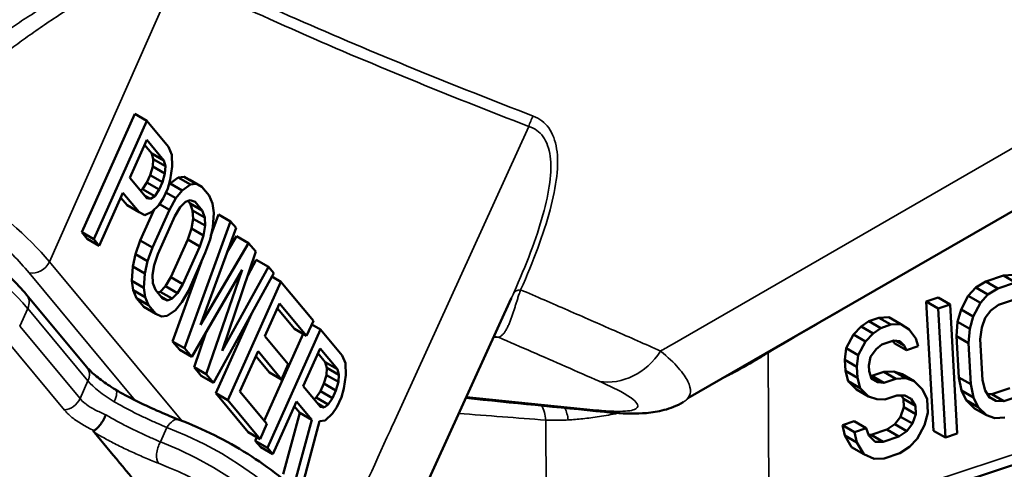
# Model space of a CAD drawing. Header units: millimetres. Extents: x 0 to 14369, y -869 to 2970.
# Tile 517 of 656: x 3696 to 3725, y 1396 to 1410. Entities that reach past the tile are written whole.
import ezdxf

# ---------------------------------------------------------------- set-up
doc = ezdxf.new("R2010")
doc.units = ezdxf.units.MM
doc.header["$LTSCALE"] = 10
doc.layers.add('Sichtbar (ISO)', color=7, linetype='Continuous', lineweight=50)
doc.layers.add('Sichtbar schmal (ISO)', color=7, linetype='Continuous', lineweight=35)

msp = doc.modelspace()

# ---------------------------------------------------------------- linework, layer by layer
at = {"layer": 'Sichtbar (ISO)'}
for p, q in [((3749.891, 1418.113), (3715.85, 1398.491)), ((3697.465, 1403.526), (3699.079, 1407.112)), ((3699.079, 1407.112), (3699.446, 1406.901)), ((3697.831, 1403.315), (3699.446, 1406.901)), ((3699.446, 1406.901), (3700.1, 1406.115)), ((3699.437, 1406.323), (3698.922, 1405.178)), ((3699.59, 1405.912), (3699.371, 1406.175)), ((3699.956, 1405.7), (3699.437, 1406.323)), ((3700.1, 1406.115), (3700.202, 1405.875)), ((3699.637, 1405.737), (3699.59, 1405.912)), ((3699.59, 1405.912), (3699.956, 1405.7)), ((3699.623, 1405.519), (3699.637, 1405.737)), ((3699.637, 1405.737), (3700.003, 1405.526)), ((3700.202, 1405.875), (3700.208, 1405.515)), ((3699.547, 1405.257), (3699.623, 1405.519)), ((3699.623, 1405.519), (3699.989, 1405.308)), ((3700.003, 1405.526), (3699.956, 1405.7)), ((3699.989, 1405.308), (3700.003, 1405.526)), ((3700.208, 1405.515), (3700.153, 1405.111)), ((3698.922, 1405.178), (3699.441, 1404.556)), ((3699.444, 1405.029), (3699.547, 1405.257)), ((3699.547, 1405.257), (3699.913, 1405.046)), ((3699.913, 1405.046), (3699.989, 1405.308)), ((3700.148, 1405.006), (3700.395, 1405.18)), ((3700.395, 1405.18), (3700.573, 1405.201)), ((3700.395, 1405.18), (3700.761, 1404.969)), ((3700.573, 1405.201), (3700.744, 1405.114)), ((3700.573, 1405.201), (3700.939, 1404.99)), ((3699.314, 1404.832), (3699.444, 1405.029)), ((3699.444, 1405.029), (3699.81, 1404.817)), ((3699.81, 1404.817), (3699.913, 1405.046)), ((3700.077, 1404.85), (3699.94, 1404.544)), ((3700.153, 1405.111), (3700.077, 1404.85)), ((3700.107, 1404.955), (3700.148, 1405.006)), ((3700.148, 1405.006), (3700.515, 1404.794)), ((3700.515, 1404.794), (3700.761, 1404.969)), ((3700.744, 1405.114), (3701.11, 1404.903)), ((3700.761, 1404.969), (3700.939, 1404.99)), ((3700.939, 1404.99), (3701.11, 1404.903)), ((3701.11, 1404.903), (3701.328, 1404.641)), ((3698.716, 1404.721), (3697.995, 1403.118)), ((3698.841, 1404.342), (3698.65, 1404.572)), ((3699.207, 1404.131), (3698.716, 1404.721)), ((3699.249, 1404.786), (3699.314, 1404.832)), ((3699.314, 1404.832), (3699.68, 1404.621)), ((3699.368, 1404.643), (3699.557, 1404.534)), ((3699.441, 1404.556), (3699.557, 1404.534)), ((3699.557, 1404.534), (3699.68, 1404.621)), ((3699.68, 1404.621), (3699.81, 1404.817)), ((3699.94, 1404.544), (3699.809, 1404.348)), ((3700.022, 1404.728), (3700.323, 1404.555)), ((3700.124, 1404.206), (3700.323, 1404.555)), ((3700.323, 1404.555), (3700.515, 1404.794)), ((3701.328, 1404.641), (3701.43, 1404.401)), ((3698.841, 1404.342), (3699.207, 1404.131)), ((3699.809, 1404.348), (3699.59, 1404.141)), ((3699.828, 1404.377), (3700.124, 1404.206)), ((3700.452, 1404.282), (3700.287, 1404.01)), ((3700.609, 1404.445), (3700.452, 1404.282)), ((3700.76, 1404.5), (3700.609, 1404.445)), ((3700.756, 1404.394), (3700.689, 1404.474)), ((3700.83, 1404.187), (3700.756, 1404.394)), ((3700.756, 1404.394), (3701.122, 1404.183)), ((3700.903, 1404.445), (3700.76, 1404.5)), ((3701.122, 1404.183), (3700.903, 1404.445)), ((3701.43, 1404.401), (3701.47, 1404.117)), ((3699.378, 1404.043), (3699.207, 1404.131)), ((3699.242, 1403.273), (3699.665, 1404.212)), ((3699.59, 1404.141), (3699.378, 1404.043)), ((3699.608, 1403.062), (3700.124, 1404.206)), ((3700.287, 1404.01), (3699.772, 1402.865)), ((3700.844, 1403.936), (3700.83, 1404.187)), ((3700.83, 1404.187), (3701.196, 1403.976)), ((3701.196, 1403.976), (3701.122, 1404.183)), ((3701.21, 1403.725), (3701.196, 1403.976)), ((3701.386, 1403.431), (3701.616, 1404.066)), ((3701.47, 1404.117), (3701.442, 1403.681)), ((3701.616, 1404.066), (3701.982, 1403.855)), ((3700.586, 1400.007), (3701.982, 1403.855)), ((3700.795, 1403.642), (3700.844, 1403.936)), ((3700.844, 1403.936), (3701.21, 1403.725)), ((3702.146, 1403.658), (3701.073, 1400.715)), ((3701.161, 1403.43), (3701.21, 1403.725)), ((3701.442, 1403.681), (3701.359, 1403.31)), ((3701.982, 1403.855), (3702.146, 1403.658)), ((3697.629, 1403.33), (3697.465, 1403.526)), ((3697.465, 1403.526), (3697.831, 1403.315)), ((3700.685, 1403.304), (3700.795, 1403.642)), ((3700.795, 1403.642), (3701.161, 1403.43)), ((3701.051, 1403.092), (3701.161, 1403.43)), ((3701.881, 1402.931), (3702.162, 1403.411)), ((3702.162, 1403.411), (3702.528, 1403.199)), ((3697.629, 1403.33), (3697.995, 1403.118)), ((3697.995, 1403.118), (3697.831, 1403.315)), ((3699.098, 1402.859), (3699.242, 1403.273)), ((3699.242, 1403.273), (3699.608, 1403.062)), ((3699.464, 1402.647), (3699.608, 1403.062)), ((3700.17, 1402.159), (3700.685, 1403.304)), ((3700.536, 1401.948), (3701.051, 1403.092)), ((3700.685, 1403.304), (3701.051, 1403.092)), ((3701.073, 1400.715), (3702.528, 1403.199)), ((3701.359, 1403.31), (3701.215, 1402.896)), ((3702.528, 1403.199), (3702.746, 1402.937)), ((3699.015, 1402.488), (3699.098, 1402.859)), ((3699.098, 1402.859), (3699.464, 1402.647)), ((3699.772, 1402.865), (3699.662, 1402.527)), ((3701.215, 1402.896), (3700.7, 1401.751)), ((3702.746, 1402.937), (3701.728, 1399.929)), ((3698.987, 1402.052), (3699.015, 1402.488)), ((3699.015, 1402.488), (3699.381, 1402.277)), ((3699.381, 1402.277), (3699.464, 1402.647)), ((3699.662, 1402.527), (3699.613, 1402.233)), ((3700.22, 1400.218), (3701.098, 1402.636)), ((3701.728, 1399.929), (3703.128, 1402.479)), ((3702.503, 1402.217), (3702.762, 1402.69)), ((3702.762, 1402.69), (3703.128, 1402.479)), ((3703.128, 1402.479), (3703.292, 1402.282)), ((3699.353, 1401.84), (3699.381, 1402.277)), ((3699.613, 1402.233), (3699.627, 1401.982)), ((3700.005, 1401.887), (3700.17, 1402.159)), ((3700.17, 1402.159), (3700.536, 1401.948)), ((3702.328, 1402.382), (3700.805, 1399.745)), ((3701.241, 1399.22), (3702.328, 1402.382)), ((3703.292, 1402.282), (3701.459, 1398.958)), ((3703.235, 1402.179), (3703.51, 1402.02)), ((3724.884, 1402.031), (3725.425, 1402.213)), ((3725.425, 1402.213), (3725.73, 1402.232)), ((3725.425, 1402.213), (3725.79, 1402.003)), ((3699.027, 1401.768), (3698.987, 1402.052)), ((3698.987, 1402.052), (3699.353, 1401.84)), ((3699.627, 1401.982), (3699.701, 1401.775)), ((3699.848, 1401.723), (3700.005, 1401.887)), ((3700.005, 1401.887), (3700.371, 1401.676)), ((3700.371, 1401.676), (3700.536, 1401.948)), ((3701.896, 1398.434), (3703.51, 1402.02)), ((3703.51, 1402.02), (3704.492, 1400.841)), ((3724.589, 1401.846), (3724.884, 1402.031)), ((3724.884, 1402.031), (3725.249, 1401.82)), ((3725.249, 1401.82), (3725.79, 1402.003)), ((3695.793, 1401.632), (3697.622, 1399.436)), ((3699.129, 1401.528), (3699.027, 1401.768)), ((3699.027, 1401.768), (3699.393, 1401.557)), ((3699.393, 1401.557), (3699.353, 1401.84)), ((3699.495, 1401.317), (3699.393, 1401.557)), ((3699.701, 1401.775), (3699.92, 1401.513)), ((3699.768, 1401.695), (3699.848, 1401.723)), ((3699.848, 1401.723), (3700.214, 1401.512)), ((3699.875, 1401.567), (3700.063, 1401.458)), ((3700.214, 1401.512), (3700.371, 1401.676)), ((3700.7, 1401.751), (3700.501, 1401.403)), ((3724.136, 1401.184), (3724.358, 1401.598)), ((3724.358, 1401.598), (3724.589, 1401.846)), ((3724.358, 1401.598), (3724.723, 1401.388)), ((3724.589, 1401.846), (3724.954, 1401.635)), ((3724.723, 1401.388), (3724.954, 1401.635)), ((3724.954, 1401.635), (3725.249, 1401.82)), ((3699.348, 1401.266), (3699.129, 1401.528)), ((3699.129, 1401.528), (3699.495, 1401.317)), ((3699.348, 1401.266), (3699.714, 1401.055)), ((3699.714, 1401.055), (3699.495, 1401.317)), ((3699.92, 1401.513), (3700.063, 1401.458)), ((3700.063, 1401.458), (3700.214, 1401.512)), ((3700.501, 1401.403), (3700.309, 1401.163)), ((3703.468, 1401.366), (3703.021, 1400.374)), ((3704.286, 1400.383), (3703.468, 1401.366)), ((3706.521, 1392.816), (3710.49, 1401.513)), ((3723.083, 1401.422), (3723.443, 1401.543)), ((3723.299, 1397.51), (3723.083, 1401.422)), ((3723.083, 1401.422), (3723.448, 1401.211)), ((3723.443, 1401.543), (3723.808, 1401.333)), ((3723.448, 1401.211), (3723.808, 1401.333)), ((3723.808, 1401.333), (3724.024, 1397.421)), ((3724.501, 1400.973), (3724.723, 1401.388)), ((3725.277, 1401.321), (3725.041, 1401.156)), ((3725.817, 1401.503), (3725.277, 1401.321)), ((3699.884, 1400.967), (3699.714, 1401.055)), ((3700.062, 1400.989), (3699.884, 1400.967)), ((3700.309, 1401.163), (3700.062, 1400.989)), ((3701.53, 1398.646), (3702.611, 1401.047)), ((3703.92, 1400.595), (3703.401, 1401.218)), ((3723.664, 1397.299), (3723.448, 1401.211)), ((3724.034, 1400.811), (3724.136, 1401.184)), ((3724.136, 1401.184), (3724.501, 1400.973)), ((3724.399, 1400.6), (3724.501, 1400.973)), ((3725.041, 1401.156), (3724.87, 1400.929)), ((3704.492, 1400.841), (3704.286, 1400.383)), ((3704.444, 1400.733), (3704.71, 1400.579)), ((3713.186, 1400.734), (3713.186, 1400.734)), ((3720.875, 1400.421), (3721.106, 1400.668)), ((3721.106, 1400.668), (3721.342, 1400.833)), ((3721.106, 1400.668), (3721.471, 1400.458)), ((3721.342, 1400.833), (3721.642, 1400.934)), ((3721.342, 1400.833), (3721.707, 1400.622)), ((3721.642, 1400.934), (3721.947, 1400.953)), ((3721.642, 1400.934), (3722.007, 1400.724)), ((3721.707, 1400.622), (3722.007, 1400.724)), ((3721.947, 1400.953), (3722.312, 1400.742)), ((3722.007, 1400.724), (3722.312, 1400.742)), ((3722.312, 1400.742), (3722.566, 1400.573)), ((3723.997, 1400.374), (3724.034, 1400.811)), ((3724.034, 1400.811), (3724.399, 1400.6)), ((3724.87, 1400.929), (3724.764, 1400.639)), ((3700.875, 1399.432), (3701.244, 1400.506)), ((3703.003, 1397.81), (3704.187, 1400.441)), ((3703.021, 1400.374), (3703.73, 1399.522)), ((3703.096, 1396.993), (3704.71, 1400.579)), ((3703.92, 1400.595), (3704.286, 1400.383)), ((3704.71, 1400.579), (3705.365, 1399.793)), ((3718.13, 1393.972), (3737.82, 1400.459)), ((3720.653, 1400.007), (3720.875, 1400.421)), ((3720.875, 1400.421), (3721.24, 1400.21)), ((3721.24, 1400.21), (3721.471, 1400.458)), ((3721.471, 1400.458), (3721.707, 1400.622)), ((3722.566, 1400.573), (3722.764, 1400.301)), ((3724.066, 1399.126), (3723.997, 1400.374)), ((3723.997, 1400.374), (3724.362, 1400.164)), ((3724.362, 1400.164), (3724.399, 1400.6)), ((3724.764, 1400.639), (3724.722, 1400.285)), ((3700.439, 1399.956), (3700.22, 1400.218)), ((3700.22, 1400.218), (3700.586, 1400.007)), ((3721.018, 1399.796), (3721.24, 1400.21)), ((3721.734, 1400.123), (3721.559, 1399.979)), ((3722.094, 1400.245), (3721.734, 1400.123)), ((3722.113, 1400.161), (3722.076, 1400.238)), ((3722.279, 1400.222), (3722.094, 1400.245)), ((3722.113, 1400.161), (3722.478, 1399.95)), ((3722.167, 1400.236), (3722.408, 1400.096)), ((3722.408, 1400.096), (3722.279, 1400.222)), ((3722.478, 1399.95), (3722.408, 1400.096)), ((3722.838, 1400.072), (3722.478, 1399.95)), ((3722.764, 1400.301), (3722.838, 1400.072)), ((3724.431, 1398.915), (3724.362, 1400.164)), ((3724.722, 1400.285), (3724.791, 1399.037)), ((3700.439, 1399.956), (3700.805, 1399.745)), ((3700.805, 1399.745), (3700.586, 1400.007)), ((3702.815, 1399.916), (3702.266, 1398.696)), ((3703.158, 1399.276), (3702.748, 1399.768)), ((3703.524, 1399.065), (3702.815, 1399.916)), ((3704.702, 1400.001), (3704.187, 1398.857)), ((3704.855, 1399.59), (3704.636, 1399.853)), ((3705.221, 1399.379), (3704.702, 1400.001)), ((3705.365, 1399.793), (3705.467, 1399.553)), ((3720.612, 1399.653), (3720.653, 1400.007)), ((3720.653, 1400.007), (3721.018, 1399.796)), ((3720.977, 1399.443), (3721.018, 1399.796)), ((3721.559, 1399.979), (3721.388, 1399.751)), ((3703.73, 1399.522), (3703.524, 1399.065)), ((3704.902, 1399.415), (3704.855, 1399.59)), ((3704.855, 1399.59), (3705.221, 1399.379)), ((3705.467, 1399.553), (3705.473, 1399.193)), ((3720.63, 1399.32), (3720.612, 1399.653)), ((3720.612, 1399.653), (3720.977, 1399.443)), ((3721.388, 1399.751), (3721.341, 1399.481)), ((3721.341, 1399.481), (3721.351, 1399.315)), ((3701.093, 1399.17), (3700.875, 1399.432)), ((3700.875, 1399.432), (3701.241, 1399.22)), ((3701.093, 1399.17), (3701.459, 1398.958)), ((3701.459, 1398.958), (3701.241, 1399.22)), ((3703.158, 1399.276), (3703.524, 1399.065)), ((3704.812, 1398.936), (3704.888, 1399.197)), ((3704.888, 1399.197), (3704.902, 1399.415)), ((3704.888, 1399.197), (3705.254, 1398.986)), ((3704.902, 1399.415), (3705.268, 1399.204)), ((3705.268, 1399.204), (3705.221, 1399.379)), ((3705.254, 1398.986), (3705.268, 1399.204)), ((3705.473, 1399.193), (3705.418, 1398.789)), ((3720.709, 1399.008), (3720.63, 1399.32)), ((3720.63, 1399.32), (3720.995, 1399.11)), ((3720.995, 1399.11), (3720.977, 1399.443)), ((3721.351, 1399.315), (3721.424, 1399.085)), ((3721.396, 1399.173), (3721.434, 1399.168)), ((3721.434, 1399.168), (3721.794, 1399.29)), ((3721.434, 1399.168), (3721.799, 1398.958)), ((3721.794, 1399.29), (3722.099, 1399.308)), ((3721.794, 1399.29), (3722.159, 1399.079)), ((3722.099, 1399.308), (3722.348, 1399.223)), ((3722.099, 1399.308), (3722.464, 1399.098)), ((3722.348, 1399.223), (3722.713, 1399.012)), ((3704.709, 1398.707), (3704.812, 1398.936)), ((3704.812, 1398.936), (3705.178, 1398.724)), ((3705.178, 1398.724), (3705.254, 1398.986)), ((3720.967, 1398.756), (3720.709, 1399.008)), ((3720.709, 1399.008), (3721.073, 1398.797)), ((3721.073, 1398.797), (3720.995, 1399.11)), ((3721.423, 1399.09), (3721.614, 1398.98)), ((3721.424, 1399.085), (3721.614, 1398.98)), ((3721.614, 1398.98), (3721.799, 1398.958)), ((3721.799, 1398.958), (3722.159, 1399.079)), ((3722.159, 1399.079), (3722.464, 1399.098)), ((3722.464, 1399.098), (3722.713, 1399.012)), ((3722.713, 1399.012), (3722.972, 1398.761)), ((3724.149, 1398.73), (3724.066, 1399.126)), ((3724.066, 1399.126), (3724.431, 1398.915)), ((3724.514, 1398.519), (3724.431, 1398.915)), ((3724.791, 1399.037), (3724.87, 1398.724)), ((3702.512, 1397.467), (3701.53, 1398.646)), ((3701.53, 1398.646), (3701.896, 1398.434)), ((3702.266, 1398.696), (3703.084, 1397.713)), ((3704.187, 1398.857), (3704.705, 1398.234)), ((3704.579, 1398.511), (3704.709, 1398.707)), ((3704.709, 1398.707), (3705.075, 1398.495)), ((3705.075, 1398.495), (3705.178, 1398.724)), ((3705.418, 1398.789), (3705.342, 1398.528)), ((3720.967, 1398.756), (3721.332, 1398.546)), ((3721.332, 1398.546), (3721.073, 1398.797)), ((3722.186, 1398.58), (3721.826, 1398.458)), ((3722.431, 1398.578), (3722.186, 1398.58)), ((3722.389, 1398.474), (3722.322, 1398.579)), ((3722.62, 1398.473), (3722.431, 1398.578)), ((3722.972, 1398.761), (3723.11, 1398.469)), ((3724.288, 1398.438), (3724.149, 1398.73)), ((3724.149, 1398.73), (3724.514, 1398.519)), ((3724.87, 1398.724), (3725.003, 1398.515)), ((3724.937, 1398.62), (3725.073, 1398.618)), ((3725.073, 1398.618), (3725.613, 1398.801)), ((3725.073, 1398.618), (3725.438, 1398.408)), ((3725.438, 1398.408), (3725.978, 1398.591)), ((3702.878, 1397.255), (3701.896, 1398.434)), ((3703.981, 1398.399), (3703.26, 1396.797)), ((3704.445, 1397.842), (3703.981, 1398.399)), ((3704.514, 1398.465), (3704.579, 1398.511)), ((3704.579, 1398.511), (3704.945, 1398.299)), ((3704.633, 1398.321), (3704.822, 1398.212)), ((3704.822, 1398.212), (3704.945, 1398.299)), ((3704.945, 1398.299), (3705.075, 1398.495)), ((3705.342, 1398.528), (3705.205, 1398.223)), ((3721.581, 1398.46), (3721.332, 1398.546)), ((3721.826, 1398.458), (3721.581, 1398.46)), ((3722.403, 1398.224), (3722.389, 1398.474)), ((3722.389, 1398.474), (3722.754, 1398.263)), ((3722.754, 1398.263), (3722.62, 1398.473)), ((3723.11, 1398.469), (3723.133, 1398.052)), ((3724.546, 1398.186), (3724.288, 1398.438)), ((3724.288, 1398.438), (3724.652, 1398.227)), ((3724.652, 1398.227), (3724.514, 1398.519)), ((3725, 1398.521), (3725.193, 1398.41)), ((3725.003, 1398.515), (3725.193, 1398.41)), ((3725.193, 1398.41), (3725.438, 1398.408)), ((3703.576, 1396.189), (3704.079, 1398.053)), ((3704.079, 1398.053), (3703.914, 1398.251)), ((3704.079, 1398.053), (3704.445, 1397.842)), ((3704.705, 1398.234), (3704.822, 1398.212)), ((3705.074, 1398.027), (3704.855, 1397.82)), ((3705.205, 1398.223), (3705.074, 1398.027)), ((3713.324, 1398.078), (3713.323, 1398.078)), ((3722.297, 1397.934), (3722.403, 1398.224)), ((3722.403, 1398.224), (3722.768, 1398.014)), ((3722.662, 1397.724), (3722.768, 1398.014)), ((3722.768, 1398.014), (3722.754, 1398.263)), ((3723.133, 1398.052), (3723.031, 1397.679)), ((3724.546, 1398.186), (3724.911, 1397.975)), ((3724.911, 1397.975), (3724.652, 1398.227)), ((3725.16, 1397.89), (3724.911, 1397.975)), ((3703.084, 1397.713), (3702.878, 1397.255)), ((3703.942, 1395.978), (3704.445, 1397.842)), ((3704.677, 1397.798), (3704.133, 1395.748)), ((3704.855, 1397.82), (3704.677, 1397.798)), ((3720.537, 1397.678), (3720.898, 1397.8)), ((3720.616, 1397.366), (3720.537, 1397.678)), ((3720.537, 1397.678), (3720.902, 1397.468)), ((3720.898, 1397.8), (3721.262, 1397.589)), ((3721.89, 1397.542), (3722.126, 1397.707)), ((3722.126, 1397.707), (3722.297, 1397.934)), ((3722.126, 1397.707), (3722.491, 1397.496)), ((3722.297, 1397.934), (3722.662, 1397.724)), ((3722.491, 1397.496), (3722.662, 1397.724)), ((3723.031, 1397.679), (3722.809, 1397.265)), ((3725.465, 1397.909), (3725.16, 1397.89)), ((3702.512, 1397.467), (3702.878, 1397.255)), ((3720.902, 1397.468), (3721.262, 1397.589)), ((3720.981, 1397.155), (3720.902, 1397.468)), ((3721.262, 1397.589), (3721.336, 1397.36)), ((3721.33, 1397.381), (3721.41, 1397.38)), ((3721.41, 1397.38), (3721.89, 1397.542)), ((3721.41, 1397.38), (3721.775, 1397.169)), ((3721.89, 1397.542), (3722.255, 1397.332)), ((3722.255, 1397.332), (3722.491, 1397.496)), ((3723.299, 1397.51), (3723.664, 1397.299)), ((3724.024, 1397.421), (3723.664, 1397.299)), ((3702.73, 1397.204), (3702.779, 1397.312)), ((3702.894, 1397.008), (3702.73, 1397.204)), ((3702.73, 1397.204), (3703.096, 1396.993)), ((3720.819, 1397.01), (3720.616, 1397.366)), ((3720.616, 1397.366), (3720.981, 1397.155)), ((3721.184, 1396.8), (3720.981, 1397.155)), ((3721.336, 1397.36), (3721.53, 1397.171)), ((3721.53, 1397.171), (3721.775, 1397.169)), ((3721.775, 1397.169), (3722.255, 1397.332)), ((3722.809, 1397.265), (3722.578, 1397.017)), ((3702.894, 1397.008), (3703.26, 1396.797)), ((3703.26, 1396.797), (3703.096, 1396.993)), ((3720.819, 1397.01), (3721.184, 1396.8)), ((3721.498, 1396.652), (3721.184, 1396.8)), ((3722.283, 1396.832), (3721.802, 1396.67)), ((3722.578, 1397.017), (3722.283, 1396.832)), ((3721.802, 1396.67), (3721.498, 1396.652))]:
    msp.add_line(p, q, dxfattribs=at)
for centre, major_axis, ratio, start_param, end_param in [((3716.116, 1400.948), (11.999, 0.18), 0.328811, 1.953912, 1.953919), ((3716.115, 1400.949), (-9.649, -0.145), 0.328753, 5.226209, 5.226218), ((3716.145, 1398.966), (9.649, 0.145), 0.328753, 2.108524, 2.108559), ((3716.073, 1403.783), (-11.999, -0.181), 0.328828, 1.486956, 1.486963), ((3698.234, 1398.327), (0.257, 0.429), 0.330677, 0.000005, 0.00006), ((3700.243, 1397.375), (0.178, 0.467), 0.548887, 0.000001, 0.000094)]:
    msp.add_ellipse(centre, major_axis=major_axis, ratio=ratio, start_param=start_param, end_param=end_param, dxfattribs=at)
for points, knots in [([(3755.406, 1481.106), (3731.836, 1467.498), (3708.212, 1453.917), (3666.324, 1429.94), (3648.082, 1419.532), (3629.809, 1409.141)], [0, 0, 0, 0, 10.000026, 10.000026, 17.691273, 17.691273, 17.691273, 17.691273]), ([(3755.397, 1476.767), (3731.827, 1463.159), (3708.203, 1449.578), (3666.312, 1425.6), (3648.068, 1415.19), (3629.792, 1404.798)], [0, 0, 0, 0, 10.000026, 10.000026, 17.692382, 17.692382, 17.692382, 17.692382]), ([(3755.348, 1472.449), (3731.777, 1458.841), (3708.153, 1445.26), (3666.249, 1421.274), (3647.99, 1410.857), (3629.7, 1400.456)], [0, 0, 0, 0, 10.000026, 10.000026, 17.698223, 17.698223, 17.698223, 17.698223]), ([(3755.258, 1468.152), (3731.687, 1454.543), (3708.063, 1440.963), (3666.134, 1416.962), (3647.85, 1406.531), (3629.534, 1396.117)], [0, 0, 0, 0, 10.000026, 10.000026, 17.708776, 17.708776, 17.708776, 17.708776]), ([(3755.127, 1463.876), (3731.556, 1450.267), (3707.932, 1436.687), (3665.966, 1412.665), (3647.646, 1402.214), (3629.294, 1391.779)], [0, 0, 0, 0, 10.000026, 10.000026, 17.724023, 17.724023, 17.724023, 17.724023]), ([(3687.579, 1406.045), (3688.17, 1405.91), (3688.799, 1405.725), (3690.077, 1405.272), (3690.726, 1405.004), (3691.985, 1404.41), (3692.595, 1404.084), (3693.72, 1403.403), (3694.236, 1403.048), (3695.126, 1402.337), (3695.502, 1401.982), (3695.793, 1401.632)], [0, 0, 0, 0, 0.314159, 0.314159, 0.628319, 0.628319, 0.942478, 0.942478, 1.256637, 1.256637, 1.570796, 1.570796, 1.570796, 1.570796]), ([(3697.622, 1399.436), (3697.652, 1399.401), (3697.688, 1399.361), (3697.772, 1399.278), (3697.821, 1399.233), (3697.929, 1399.142), (3697.989, 1399.094), (3698.117, 1398.999), (3698.187, 1398.95), (3698.333, 1398.853), (3698.41, 1398.804), (3698.491, 1398.756)], [1.5707963, 1.5707963, 1.5707963, 1.5707963, 1.6994967, 1.6994967, 1.828197, 1.828197, 1.9568974, 1.9568974, 2.0855977, 2.0855977, 2.2142981, 2.2142981, 2.2142981, 2.2142981]), ([(3698.491, 1398.756), (3698.68, 1398.643), (3698.888, 1398.53), (3699.309, 1398.318), (3699.528, 1398.216), (3699.957, 1398.027), (3700.171, 1397.938), (3700.383, 1397.856), (3700.401, 1397.849), (3700.419, 1397.843)], [0, 0, 0, 0, 0.0706205, 0.0706205, 0.1418298, 0.1418298, 0.2157842, 0.2157842, 0.2227929, 0.2227929, 0.2227929, 0.2227929]), ([(3715.707, 1398.372), (3715.515, 1398.261), (3715.317, 1398.186), (3714.944, 1398.086), (3714.767, 1398.06), (3714.285, 1398.018), (3713.978, 1398.025), (3713.531, 1398.058), (3713.429, 1398.067), (3713.324, 1398.078)], [0, 0, 0, 0, 0.0765686, 0.0765686, 0.1562273, 0.1562273, 0.2995139, 0.2995139, 0.3404588, 0.3404588, 0.3404588, 0.3404588]), ([(3698.195, 1397.995), (3698.175, 1397.943), (3698.151, 1397.89), (3698.123, 1397.84), (3698.096, 1397.789), (3698.065, 1397.74), (3698.033, 1397.696), (3698, 1397.653), (3697.966, 1397.614), (3697.933, 1397.582), (3697.9, 1397.551), (3697.867, 1397.526), (3697.837, 1397.511)], [0, 0, 0, 0, 0.25, 0.25, 0.25, 0.5, 0.5, 0.5, 0.75, 0.75, 0.75, 1, 1, 1, 1]), ([(3705.061, 1394.569), (3704.819, 1394.859), (3704.562, 1395.136), (3704.02, 1395.663), (3703.734, 1395.913), (3703.136, 1396.383), (3702.824, 1396.603), (3702.176, 1397.011), (3701.84, 1397.2), (3701.146, 1397.546), (3700.788, 1397.702), (3700.421, 1397.842)], [4.1646174, 4.1646174, 4.1646174, 4.1646174, 4.2491062, 4.2491062, 4.3335949, 4.3335949, 4.4180837, 4.4180837, 4.5025724, 4.5025724, 4.5870611, 4.5870611, 4.5870611, 4.5870611]), ([(3697.844, 1397.461), (3697.836, 1397.47), (3697.83, 1397.481), (3697.826, 1397.494), (3697.826, 1397.498), (3697.829, 1397.505), (3697.832, 1397.508), (3697.837, 1397.511)], [0.00000099, 0.00000099, 0.00000099, 0.00000099, 0.00612282, 0.00612282, 0.00894945, 0.00894945, 0.0115932, 0.0115932, 0.0115932, 0.0115932]), ([(3700.925, 1393.762), (3700.412, 1394.378), (3699.898, 1394.995), (3698.871, 1396.228), (3698.358, 1396.844), (3697.844, 1397.461)], [0.0000013, 0.0000013, 0.0000013, 0.0000013, 0.4000008, 0.4000008, 0.7999995, 0.7999995, 0.7999995, 0.7999995])]:
    msp.add_open_spline(points, degree=3, knots=knots, dxfattribs=at)
for points in [[(3710.49, 1401.513), (3710.492, 1401.516), (3710.493, 1401.52), (3710.495, 1401.523)], [(3713.323, 1398.078), (3711.921, 1398.219), (3710.518, 1398.36), (3709.115, 1398.501)]]:
    msp.add_open_spline(points, degree=3, dxfattribs=at)
at = {"layer": 'Sichtbar schmal (ISO)'}
for p, q in [((3751.545, 1420.968), (3715.374, 1400.124)), ((3696.485, 1402.632), (3700.337, 1411.307)), ((3706.909, 1397.711), (3711.027, 1406.732)), ((3696.485, 1402.632), (3700.499, 1397.812)), ((3695.872, 1402.294), (3699.092, 1398.427)), ((3695.827, 1401.217), (3695.585, 1400.679)), ((3695.827, 1401.217), (3697.656, 1399.021)), ((3695.585, 1400.679), (3697.414, 1398.482)), ((3713.315, 1400.677), (3713.316, 1400.677)), ((3718.32, 1394.351), (3738.009, 1400.839)), ((3695.11, 1400.333), (3696.94, 1398.136)), ((3714.443, 1400.181), (3714.444, 1400.181)), ((3718.285, 1399.872), (3718.32, 1394.351)), ((3697.656, 1399.021), (3697.414, 1398.482)), ((3713.078, 1398.135), (3709.133, 1398.54)), ((3699.619, 1397.794), (3699.619, 1397.794)), ((3711.543, 1397.831), (3711.566, 1394.216)), ((3700.051, 1397.606), (3699.854, 1397.169))]:
    msp.add_line(p, q, dxfattribs=at)
for centre, major_axis, ratio, start_param, end_param in [((3687.701, 1404.634), (9.576, -4.308), 0.313062, 0.571539, 1.494216), ((3711.864, 1406.542), (-0.36, -0.933), 0.855561, 4.491991, 4.836174), ((3689.971, 1402.551), (6.383, -2.873), 0.313404, 0.571621, 2.142417), ((3696.067, 1402.727), (-0.384, -0.32), 0.798654, 0.547772, 2.118568), ((3836.295, 1477.85), (597.925, 350.078), 0.011302, 4.507106, 4.513421), ((3695.409, 1401.312), (0.384, 0.32), 0.798654, 5.260161, 6.283185), ((3711.479, 1401.273), (-0.913, 0.408), 0.334233, 5.720907, 6.271215), ((3709.861, 1399.375), (0.008, 1), 0.929977, 6.023422, 6.176992), ((3713.622, 1400.94), (-0.812, -1.828), 0.860153, 0.215287, 1.390468), ((3718.977, 1399.682), (0.503, -0.864), 0.584719, 4.151877, 4.174146), ((3697.238, 1399.116), (0.384, 0.32), 0.798654, 5.260161, 6.283185), ((3699.329, 1398.639), (1.824, -0.821), 0.313404, 3.713214, 4.356714), ((3698.234, 1398.327), (0.257, 0.429), 0.330677, 5.050905, 6.283189), ((3696.996, 1398.578), (-0.384, -0.32), 0.798655, 0.862127, 2.118502), ((3710.884, 1397.625), (-0.075, -0.997), 0.663751, 1.828492, 2.322448), ((3701.077, 1401.544), (-52.152, 4.501), 0.054642, 1.726108, 1.777561), ((3711.7, 1397.603), (0.022, -1), 0.541226, 1.793727, 2.196085), ((3700.243, 1397.375), (0.178, 0.467), 0.548887, 0.000093, 1.271167), ((3692.19, 1384.241), (12.295, 10.239), 0.798654, 5.260161, 6.705629), ((3700.047, 1396.938), (-0.18, -0.466), 0.549885, 4.415314, 5.986111), ((3692.19, 1384.241), (11.91, 9.919), 0.798654, 5.260161, 6.701564), ((3692.382, 1384.01), (11.526, 9.599), 0.798654, 0, 0.418379)]:
    msp.add_ellipse(centre, major_axis=major_axis, ratio=ratio, start_param=start_param, end_param=end_param, dxfattribs=at)
for points in [[(3629.567, 1406.009), (3671.6, 1429.871), (3713.468, 1453.84), (3755.168, 1477.915)], [(3629.482, 1401.673), (3671.528, 1425.542), (3713.408, 1449.518), (3755.121, 1473.601)], [(3629.324, 1397.344), (3671.394, 1421.226), (3713.298, 1445.216), (3755.034, 1469.313)], [(3629.092, 1393.021), (3671.197, 1416.924), (3713.136, 1440.934), (3754.907, 1465.05)], [(3628.785, 1388.706), (3670.937, 1412.635), (3712.922, 1436.671), (3754.739, 1460.814)], [(3710.495, 1401.523), (3710.518, 1401.574), (3710.542, 1401.628), (3710.568, 1401.685)], [(3709.956, 1400.342), (3710.009, 1400.341), (3710.059, 1400.34), (3710.108, 1400.34)], [(3715.374, 1400.124), (3715.258, 1400.057), (3715.139, 1399.992), (3715.023, 1399.925)], [(3713.323, 1398.078), (3713.24, 1398.086), (3713.158, 1398.105), (3713.078, 1398.135)], [(3706.818, 1397.509), (3706.848, 1397.576), (3706.878, 1397.644), (3706.909, 1397.711)], [(3705.336, 1394.239), (3705.832, 1395.327), (3706.321, 1396.422), (3706.818, 1397.509)]]:
    msp.add_open_spline(points, degree=3, dxfattribs=at)
for points, knots in [([(3700.472, 1411.605), (3700.276, 1411.7), (3700.052, 1411.74), (3699.799, 1411.736), (3699.546, 1411.732), (3699.263, 1411.685), (3698.985, 1411.61), (3698.707, 1411.536), (3698.433, 1411.436), (3698.172, 1411.327), (3697.911, 1411.218), (3697.664, 1411.1), (3697.43, 1410.981), (3697.196, 1410.862), (3696.976, 1410.741), (3696.767, 1410.622), (3696.559, 1410.503), (3696.362, 1410.385), (3696.175, 1410.269), (3695.988, 1410.153), (3695.811, 1410.04), (3695.641, 1409.929), (3695.472, 1409.818), (3695.31, 1409.709), (3695.153, 1409.602), (3694.996, 1409.495), (3694.845, 1409.39), (3694.696, 1409.284), (3694.547, 1409.179), (3694.4, 1409.072), (3694.258, 1408.967)], [0, 0, 0, 0, 0.1, 0.1, 0.1, 0.2, 0.2, 0.2, 0.3, 0.3, 0.3, 0.4, 0.4, 0.4, 0.5, 0.5, 0.5, 0.6, 0.6, 0.6, 0.7, 0.7, 0.7, 0.8, 0.8, 0.8, 0.9, 0.9, 0.9, 1, 1, 1, 1]), ([(3700.337, 1411.307), (3700.155, 1411.386), (3699.944, 1411.411), (3699.706, 1411.393), (3699.469, 1411.374), (3699.203, 1411.311), (3698.94, 1411.224), (3698.676, 1411.136), (3698.417, 1411.023), (3698.17, 1410.903), (3697.922, 1410.783), (3697.687, 1410.656), (3697.465, 1410.528), (3697.243, 1410.4), (3697.034, 1410.271), (3696.836, 1410.144), (3696.637, 1410.017), (3696.45, 1409.893), (3696.272, 1409.77), (3696.094, 1409.648), (3695.925, 1409.529), (3695.764, 1409.413), (3695.602, 1409.296), (3695.447, 1409.182), (3695.298, 1409.07), (3695.149, 1408.958), (3695.004, 1408.849), (3694.862, 1408.738), (3694.721, 1408.628), (3694.582, 1408.517), (3694.446, 1408.408)], [0, 0, 0, 0, 0.1, 0.1, 0.1, 0.2, 0.2, 0.2, 0.3, 0.3, 0.3, 0.4, 0.4, 0.4, 0.5, 0.5, 0.5, 0.6, 0.6, 0.6, 0.7, 0.7, 0.7, 0.8, 0.8, 0.8, 0.9, 0.9, 0.9, 0.9998468, 0.9998468, 0.9998468, 0.9998468]), ([(3711.163, 1407.046), (3709.946, 1407.515), (3707.529, 1408.47), (3703.962, 1409.976), (3701.627, 1411.047), (3700.472, 1411.605)], [0, 0, 0, 0, 0.3333333, 0.6666667, 0.9999999, 0.9999999, 0.9999999, 0.9999999]), ([(3711.027, 1406.732), (3709.81, 1407.202), (3707.393, 1408.159), (3703.826, 1409.67), (3701.491, 1410.747), (3700.337, 1411.307)], [0, 0, 0, 0, 0.3333333, 0.6666667, 0.9999999, 0.9999999, 0.9999999, 0.9999999]), ([(3683.939, 1408.758), (3684.627, 1408.591), (3685.322, 1408.386), (3686.018, 1408.152), (3686.714, 1407.917), (3687.411, 1407.652), (3688.111, 1407.356), (3688.811, 1407.06), (3689.513, 1406.734), (3690.182, 1406.392), (3690.851, 1406.051), (3691.486, 1405.695), (3692.051, 1405.352), (3692.617, 1405.008), (3693.112, 1404.678), (3693.564, 1404.353), (3694.016, 1404.027), (3694.425, 1403.706), (3694.812, 1403.365), (3695.2, 1403.023), (3695.566, 1402.661), (3695.872, 1402.294)], [0, 0, 0, 0, 0.142857, 0.142857, 0.142857, 0.285714, 0.285714, 0.285714, 0.428571, 0.428571, 0.428571, 0.571429, 0.571429, 0.571429, 0.714286, 0.714286, 0.714286, 0.857143, 0.857143, 0.857143, 1, 1, 1, 1]), ([(3710.779, 1401.781), (3710.975, 1402.219), (3711.148, 1402.639), (3711.298, 1403.043), (3711.449, 1403.447), (3711.575, 1403.834), (3711.672, 1404.2), (3711.77, 1404.565), (3711.838, 1404.908), (3711.873, 1405.218), (3711.908, 1405.529), (3711.91, 1405.805), (3711.87, 1406.053), (3711.831, 1406.302), (3711.751, 1406.521), (3711.632, 1406.688), (3711.514, 1406.856), (3711.357, 1406.972), (3711.163, 1407.046)], [0.0000002, 0.0000002, 0.0000002, 0.0000002, 0.1666667, 0.1666667, 0.1666667, 0.3333333, 0.3333333, 0.3333333, 0.5, 0.5, 0.5, 0.6666667, 0.6666667, 0.6666667, 0.8333333, 0.8333333, 0.8333333, 1, 1, 1, 1]), ([(3710.568, 1401.685), (3710.76, 1402.115), (3710.931, 1402.526), (3711.08, 1402.921), (3711.229, 1403.316), (3711.355, 1403.693), (3711.453, 1404.048), (3711.552, 1404.402), (3711.622, 1404.734), (3711.661, 1405.032), (3711.699, 1405.33), (3711.706, 1405.595), (3711.674, 1405.829), (3711.643, 1406.063), (3711.571, 1406.267), (3711.462, 1406.42), (3711.353, 1406.573), (3711.208, 1406.673), (3711.027, 1406.732)], [0, 0, 0, 0, 0.1666667, 0.1666667, 0.1666667, 0.3333333, 0.3333333, 0.3333333, 0.5, 0.5, 0.5, 0.6666667, 0.6666667, 0.6666667, 0.8333333, 0.8333333, 0.8333333, 1, 1, 1, 1]), ([(3710.108, 1400.34), (3710.133, 1400.347), (3710.158, 1400.36), (3710.182, 1400.377), (3710.205, 1400.394), (3710.228, 1400.416), (3710.249, 1400.44), (3710.271, 1400.465), (3710.291, 1400.493), (3710.311, 1400.522), (3710.33, 1400.552), (3710.348, 1400.584), (3710.366, 1400.617), (3710.383, 1400.651), (3710.4, 1400.685), (3710.416, 1400.721), (3710.432, 1400.757), (3710.447, 1400.793), (3710.461, 1400.831), (3710.476, 1400.868), (3710.49, 1400.906), (3710.504, 1400.944), (3710.518, 1400.982), (3710.531, 1401.021), (3710.544, 1401.06), (3710.557, 1401.098), (3710.569, 1401.137), (3710.582, 1401.175), (3710.594, 1401.214), (3710.606, 1401.252), (3710.618, 1401.29), (3710.63, 1401.327), (3710.641, 1401.365), (3710.653, 1401.402), (3710.665, 1401.439), (3710.677, 1401.476), (3710.689, 1401.514), (3710.701, 1401.553), (3710.715, 1401.593), (3710.729, 1401.637), (3710.744, 1401.681), (3710.761, 1401.729), (3710.779, 1401.781)], [0, 0, 0, 0, 0.071429, 0.071429, 0.071429, 0.142857, 0.142857, 0.142857, 0.214286, 0.214286, 0.214286, 0.285714, 0.285714, 0.285714, 0.357143, 0.357143, 0.357143, 0.428571, 0.428571, 0.428571, 0.5, 0.5, 0.5, 0.571429, 0.571429, 0.571429, 0.642857, 0.642857, 0.642857, 0.714286, 0.714286, 0.714286, 0.785714, 0.785714, 0.785714, 0.857143, 0.857143, 0.857143, 0.928571, 0.928571, 0.928571, 1, 1, 1, 1]), ([(3710.779, 1401.781), (3711.258, 1401.575), (3712.21, 1401.162), (3713.623, 1400.542), (3714.558, 1400.131), (3715.023, 1399.925)], [0, 0, 0, 0, 0.3333333, 0.6666667, 0.9999942, 0.9999942, 0.9999942, 0.9999942]), ([(3710.108, 1400.34), (3710.445, 1400.194), (3711.121, 1399.901), (3712.137, 1399.458), (3712.821, 1399.157), (3713.164, 1399.006)], [0.0000051, 0.0000051, 0.0000051, 0.0000051, 0.3333333, 0.6666667, 0.9999978, 0.9999978, 0.9999978, 0.9999978]), ([(3715.023, 1399.925), (3715.246, 1399.737), (3715.605, 1399.396), (3715.886, 1398.987), (3715.958, 1398.673), (3715.864, 1398.481), (3715.751, 1398.397), (3715.707, 1398.372)], [0, 0, 0, 0, 0.125, 0.25, 0.375, 0.5, 0.5643325, 0.5643325, 0.5643325, 0.5643325]), ([(3718.285, 1399.872), (3718.142, 1399.78), (3717.987, 1399.684), (3717.82, 1399.587), (3717.653, 1399.489), (3717.476, 1399.39), (3717.28, 1399.287), (3717.155, 1399.221), (3717.023, 1399.154), (3716.882, 1399.086)], [0.0000004, 0.0000004, 0.0000004, 0.0000004, 0.25, 0.25, 0.25, 0.5, 0.5, 0.5, 0.6584552, 0.6584552, 0.6584552, 0.6584552]), ([(3713.164, 1399.006), (3713.401, 1398.901), (3713.597, 1398.808), (3713.756, 1398.724), (3713.916, 1398.64), (3714.037, 1398.566), (3714.127, 1398.502), (3714.217, 1398.437), (3714.275, 1398.381), (3714.306, 1398.333), (3714.336, 1398.285), (3714.338, 1398.245), (3714.318, 1398.213), (3714.297, 1398.181), (3714.253, 1398.156), (3714.191, 1398.138), (3714.13, 1398.12), (3714.051, 1398.108), (3713.955, 1398.101), (3713.859, 1398.094), (3713.746, 1398.092), (3713.603, 1398.097), (3713.459, 1398.102), (3713.286, 1398.114), (3713.078, 1398.135)], [0, 0, 0, 0, 0.125, 0.125, 0.125, 0.25, 0.25, 0.25, 0.375, 0.375, 0.375, 0.5, 0.5, 0.5, 0.625, 0.625, 0.625, 0.75, 0.75, 0.75, 0.875, 0.875, 0.875, 1, 1, 1, 1]), ([(3697.414, 1398.482), (3697.456, 1398.432), (3697.507, 1398.383), (3697.566, 1398.336), (3697.579, 1398.325), (3697.593, 1398.314), (3697.608, 1398.304), (3697.68, 1398.251), (3697.761, 1398.201), (3697.852, 1398.153), (3697.857, 1398.15), (3697.863, 1398.147), (3697.868, 1398.144), (3697.966, 1398.093), (3698.076, 1398.043), (3698.195, 1397.995)], [0.0000003, 0.0000003, 0.0000003, 0.0000003, 0.270418, 0.270418, 0.270418, 0.3333333, 0.3333333, 0.3333333, 0.6477864, 0.6477864, 0.6477864, 0.6666667, 0.6666667, 0.6666667, 1, 1, 1, 1]), ([(3698.453, 1398.389), (3698.551, 1398.331), (3698.655, 1398.272), (3698.762, 1398.215), (3698.869, 1398.157), (3698.979, 1398.1), (3699.09, 1398.045), (3699.201, 1397.99), (3699.312, 1397.937), (3699.422, 1397.885), (3699.532, 1397.834), (3699.641, 1397.784), (3699.746, 1397.738), (3699.852, 1397.691), (3699.954, 1397.647), (3700.051, 1397.606)], [0, 0, 0, 0, 0.2, 0.2, 0.2, 0.4, 0.4, 0.4, 0.6, 0.6, 0.6, 0.8, 0.8, 0.8, 1, 1, 1, 1]), ([(3696.94, 1398.136), (3697.004, 1398.06), (3697.156, 1397.912), (3697.472, 1397.698), (3697.71, 1397.572), (3697.837, 1397.511)], [0.0000162, 0.0000162, 0.0000162, 0.0000162, 0.3333333, 0.6666667, 1, 1, 1, 1]), ([(3698.195, 1397.995), (3698.296, 1397.933), (3698.402, 1397.872), (3698.51, 1397.812), (3698.619, 1397.753), (3698.729, 1397.695), (3698.841, 1397.639), (3698.953, 1397.582), (3699.065, 1397.528), (3699.179, 1397.474), (3699.292, 1397.42), (3699.407, 1397.367), (3699.521, 1397.316), (3699.634, 1397.265), (3699.747, 1397.215), (3699.854, 1397.169)], [0, 0, 0, 0, 0.2, 0.2, 0.2, 0.4, 0.4, 0.4, 0.6, 0.6, 0.6, 0.8, 0.8, 0.8, 1, 1, 1, 1]), ([(3713.745, 1398.043), (3713.741, 1398.042), (3713.736, 1398.041), (3713.732, 1398.04), (3713.532, 1398), (3713.344, 1397.966), (3713.167, 1397.939), (3712.99, 1397.911), (3712.825, 1397.89), (3712.667, 1397.873), (3712.51, 1397.856), (3712.362, 1397.844), (3712.223, 1397.836)], [0.4963216, 0.4963216, 0.4963216, 0.4963216, 0.5, 0.5, 0.5, 0.6666667, 0.6666667, 0.6666667, 0.8333333, 0.8333333, 0.8333333, 1, 1, 1, 1]), ([(3712.223, 1397.836), (3712.143, 1397.831), (3712.064, 1397.828), (3711.987, 1397.826), (3711.91, 1397.825), (3711.834, 1397.824), (3711.76, 1397.825), (3711.686, 1397.826), (3711.614, 1397.828), (3711.543, 1397.831)], [0, 0, 0, 0, 0.3333333, 0.3333333, 0.3333333, 0.6666667, 0.6666667, 0.6666667, 1, 1, 1, 1]), ([(3697.844, 1397.461), (3697.967, 1397.387), (3698.093, 1397.315), (3698.22, 1397.246), (3698.348, 1397.177), (3698.478, 1397.11), (3698.609, 1397.045), (3698.74, 1396.98), (3698.873, 1396.917), (3699.007, 1396.856), (3699.14, 1396.795), (3699.275, 1396.735), (3699.408, 1396.679), (3699.541, 1396.623), (3699.672, 1396.57), (3699.799, 1396.521)], [0.0000046, 0.0000046, 0.0000046, 0.0000046, 0.2, 0.2, 0.2, 0.4, 0.4, 0.4, 0.6, 0.6, 0.6, 0.8, 0.8, 0.8, 1, 1, 1, 1])]:
    msp.add_open_spline(points, degree=3, knots=knots, dxfattribs=at)

doc.saveas('drawing.dxf')
